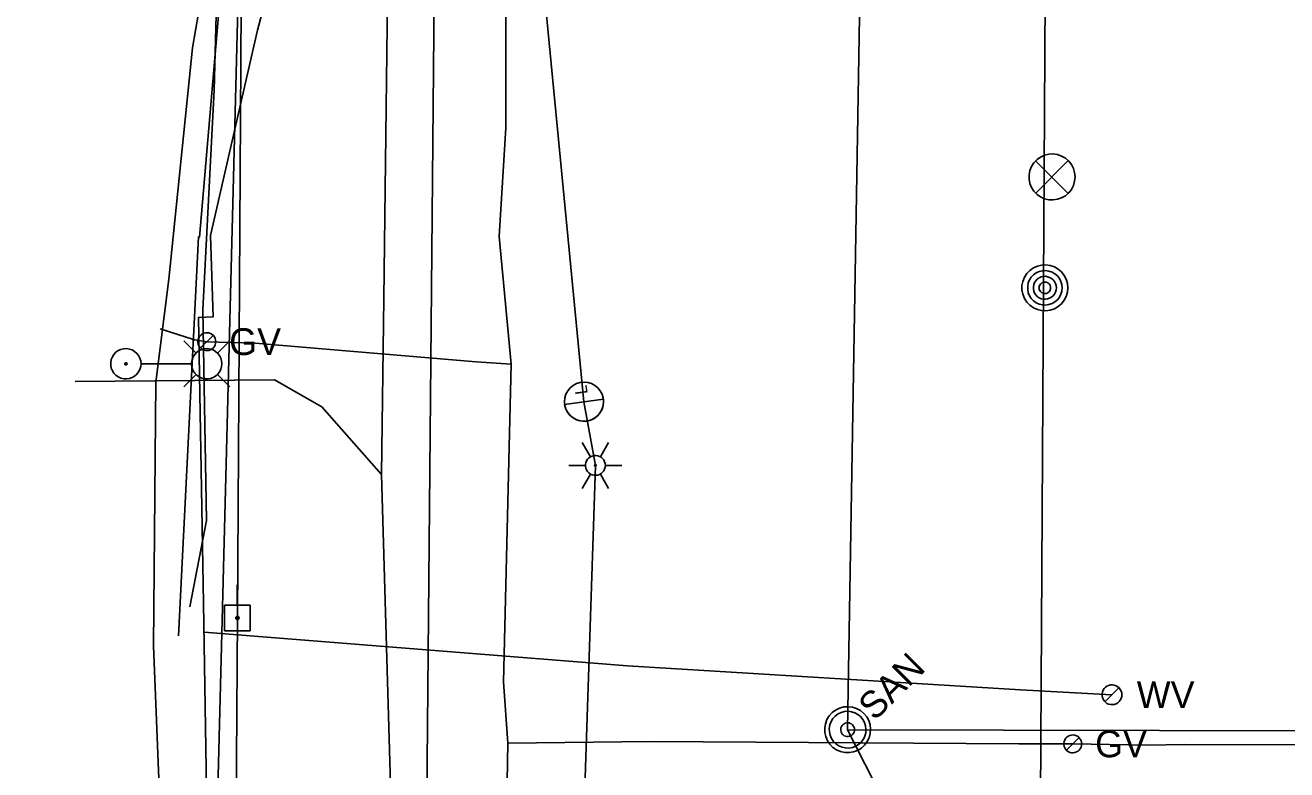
# Model space of a CAD drawing. Extents: x 596028 to 606371, y 330010 to 403088.
# Drawn here: x 602004.8 to 602185.9, y 365893.8 to 366000.6 of the extents above; entities that cross this region are included whole.
import ezdxf

# ---------------------------------------------------------------- set-up
doc = ezdxf.new("R2010")
doc.units = 0
for name, color, linetype in [('E_LTG', 7, 'Continuous'), ('E_LTG_CID', 7, 'Continuous'), ('E_MISCPROP', 7, 'Continuous'), ('E_SIG', 7, 'Continuous'), ('E_SIG_Conduit', 7, 'Continuous'), ('E_UTL_E_UG', 7, 'Continuous'), ('E_UTL_EPowerPole', 7, 'Continuous'), ('E_UTL_FO_UG_MWFN', 7, 'Continuous'), ('E_UTL_G', 7, 'Continuous'), ('E_UTL_G_UG', 7, 'Continuous'), ('E_UTL_Overhead', 7, 'Continuous'), ('E_UTL_SAN_MH', 7, 'Continuous'), ('E_UTL_SAN_UG', 7, 'Continuous'), ('E_UTL_T_UG', 7, 'Continuous'), ('E_UTL_W', 7, 'Continuous'), ('E_UTL_W_UG', 7, 'Continuous')]:
    doc.layers.add(name, color=color, linetype=linetype)

# ---------------------------------------------------------------- blocks, each defined once
blk = doc.blocks.new('_U272')
at = {"layer": 'E_LTG'}
blk.add_lwpolyline([(0.001, -0.171), (0.001, 0.172)], dxfattribs=at)
blk.add_circle((0.001, 0), 0.171, dxfattribs=at)
blk.add_arc((0.001, 0), 0.171, 90, 270, dxfattribs=at)
blk.add_text('L', height=0.108, dxfattribs=at).set_placement((0.066, -0.042))

msp = doc.modelspace()

# ---------------------------------------------------------------- linework, layer by layer
at = {"layer": 'E_LTG'}
for points in [[(602029.36, 365953.55), (602027.59, 365955.32)], [(602032.41, 365953.55), (602034.19, 365955.32)], [(602021.46, 365952.02), (602021.42, 365952.43), (602021.3, 365952.83), (602021.11, 365953.2), (602020.86, 365953.52), (602020.54, 365953.8), (602020.19, 365954), (602019.79, 365954.14), (602019.39, 365954.2), (602018.97, 365954.18), (602018.57, 365954.08), (602018.19, 365953.91), (602017.86, 365953.67), (602017.57, 365953.37), (602017.35, 365953.02), (602017.19, 365952.64), (602017.12, 365952.23), (602017.12, 365951.82), (602017.19, 365951.41), (602017.35, 365951.03), (602017.57, 365950.68), (602017.86, 365950.38), (602018.19, 365950.14), (602018.57, 365949.97), (602018.97, 365949.87), (602019.39, 365949.85), (602019.79, 365949.91), (602020.19, 365950.04), (602020.54, 365950.25), (602020.86, 365950.52), (602021.11, 365950.85), (602021.3, 365951.21), (602021.42, 365951.61), (602021.46, 365952.02)], [(602033.06, 365952.02), (602033.02, 365952.43), (602032.91, 365952.83), (602032.72, 365953.2), (602032.46, 365953.52), (602032.15, 365953.8), (602031.79, 365954), (602031.4, 365954.14), (602030.99, 365954.2), (602030.58, 365954.18), (602030.17, 365954.08), (602029.8, 365953.91), (602029.46, 365953.67), (602029.18, 365953.37), (602028.95, 365953.02), (602028.8, 365952.64), (602028.72, 365952.23), (602028.72, 365951.82), (602028.8, 365951.41), (602028.95, 365951.03), (602029.18, 365950.68), (602029.46, 365950.38), (602029.8, 365950.14), (602030.17, 365949.97), (602030.58, 365949.87), (602030.99, 365949.85), (602031.4, 365949.91), (602031.79, 365950.04), (602032.15, 365950.25), (602032.46, 365950.52), (602032.72, 365950.85), (602032.91, 365951.21), (602033.02, 365951.61), (602033.06, 365952.02)], [(602019.45, 365952.02), (602019.45, 365952.05), (602019.44, 365952.08), (602019.42, 365952.11), (602019.4, 365952.14), (602019.38, 365952.16), (602019.35, 365952.17), (602019.32, 365952.18), (602019.29, 365952.19), (602019.26, 365952.19), (602019.23, 365952.18), (602019.2, 365952.17), (602019.17, 365952.15), (602019.15, 365952.13), (602019.13, 365952.1), (602019.12, 365952.07), (602019.12, 365952.04), (602019.12, 365952.01), (602019.12, 365951.98), (602019.13, 365951.95), (602019.15, 365951.92), (602019.17, 365951.9), (602019.2, 365951.88), (602019.23, 365951.87), (602019.26, 365951.86), (602019.29, 365951.86), (602019.32, 365951.86), (602019.35, 365951.87), (602019.38, 365951.89), (602019.4, 365951.91), (602019.42, 365951.93), (602019.44, 365951.96), (602019.45, 365951.99), (602019.45, 365952.02)], [(602028.67, 365952.02), (602021.49, 365952.02)], [(602029.36, 365950.5), (602027.59, 365948.72)], [(602032.41, 365950.5), (602034.19, 365948.72)], [(602085.93, 365938.68), (602084.74, 365940.74)], [(602087.36, 365938.68), (602088.55, 365940.74)], [(602088.08, 365937.44), (602088.05, 365937.71), (602087.98, 365937.98), (602087.85, 365938.22), (602087.68, 365938.43), (602087.48, 365938.61), (602087.24, 365938.74), (602086.99, 365938.83), (602086.72, 365938.87), (602086.45, 365938.86), (602086.18, 365938.79), (602085.93, 365938.68), (602085.71, 365938.52), (602085.53, 365938.33), (602085.38, 365938.1), (602085.28, 365937.85), (602085.23, 365937.58), (602085.23, 365937.31), (602085.28, 365937.04), (602085.38, 365936.79), (602085.53, 365936.56), (602085.71, 365936.36), (602085.93, 365936.21), (602086.18, 365936.09), (602086.45, 365936.03), (602086.72, 365936.02), (602086.99, 365936.06), (602087.24, 365936.14), (602087.48, 365936.28), (602087.68, 365936.46), (602087.85, 365936.67), (602087.98, 365936.91), (602088.05, 365937.17), (602088.08, 365937.44)], [(602088.08, 365937.44), (602088.05, 365937.71), (602087.98, 365937.98), (602087.85, 365938.22), (602087.68, 365938.43), (602087.48, 365938.61), (602087.24, 365938.74), (602086.99, 365938.83), (602086.72, 365938.87), (602086.45, 365938.86), (602086.18, 365938.79), (602085.93, 365938.68), (602085.71, 365938.52), (602085.53, 365938.33), (602085.38, 365938.1), (602085.28, 365937.85), (602085.23, 365937.58), (602085.23, 365937.31), (602085.28, 365937.04), (602085.38, 365936.79), (602085.53, 365936.56), (602085.71, 365936.36), (602085.93, 365936.21), (602086.18, 365936.09), (602086.45, 365936.03), (602086.72, 365936.02), (602086.99, 365936.06), (602087.24, 365936.14), (602087.48, 365936.28), (602087.68, 365936.46), (602087.85, 365936.67), (602087.98, 365936.91), (602088.05, 365937.17), (602088.08, 365937.44)], [(602088.08, 365937.44), (602088.05, 365937.71), (602087.98, 365937.98), (602087.85, 365938.22), (602087.68, 365938.43), (602087.48, 365938.61), (602087.24, 365938.74), (602086.99, 365938.83), (602086.72, 365938.87), (602086.45, 365938.86), (602086.18, 365938.79), (602085.93, 365938.68), (602085.71, 365938.52), (602085.53, 365938.33), (602085.38, 365938.1), (602085.28, 365937.85), (602085.23, 365937.58), (602085.23, 365937.31), (602085.28, 365937.04), (602085.38, 365936.79), (602085.53, 365936.56), (602085.71, 365936.36), (602085.93, 365936.21), (602086.18, 365936.09), (602086.45, 365936.03), (602086.72, 365936.02), (602086.99, 365936.06), (602087.24, 365936.14), (602087.48, 365936.28), (602087.68, 365936.46), (602087.85, 365936.67), (602087.98, 365936.91), (602088.05, 365937.17), (602088.08, 365937.44)], [(602082.84, 365937.44), (602085.22, 365937.44)], [(602086.77, 365937.44), (602086.77, 365937.47), (602086.76, 365937.49), (602086.75, 365937.51), (602086.73, 365937.53), (602086.72, 365937.54), (602086.7, 365937.55), (602086.68, 365937.56), (602086.65, 365937.56), (602086.63, 365937.56), (602086.61, 365937.56), (602086.59, 365937.55), (602086.57, 365937.53), (602086.56, 365937.52), (602086.54, 365937.5), (602086.53, 365937.48), (602086.53, 365937.46), (602086.53, 365937.43), (602086.53, 365937.41), (602086.54, 365937.39), (602086.56, 365937.37), (602086.57, 365937.35), (602086.59, 365937.34), (602086.61, 365937.33), (602086.63, 365937.33), (602086.65, 365937.33), (602086.68, 365937.33), (602086.7, 365937.34), (602086.72, 365937.35), (602086.73, 365937.36), (602086.75, 365937.38), (602086.76, 365937.4), (602086.77, 365937.42), (602086.77, 365937.44)], [(602088.08, 365937.44), (602090.46, 365937.44)], [(602084.74, 365934.14), (602085.93, 365936.21)], [(602088.55, 365934.14), (602087.36, 365936.21)]]:
    msp.add_lwpolyline(points, dxfattribs=at)
at = {"layer": 'E_LTG_CID'}
msp.add_lwpolyline([(602077.67, 365041.36), (602080.64, 365050.18), (602084.27, 365078.21), (602086.6, 365119.12), (602092.51, 365157.1), (602092.61, 365161.02), (602093.7, 365166.45), (602097.82, 365228.48), (602099.72, 365306.86), (602099.57, 365307.85), (602078.17, 365398.69), (602101.34, 365598.66), (602081.78, 365780.51), (602081.66, 365785.81), (602086.65, 365937.44), (602085.01, 365946.58), (602078.55, 366013.48), (602078.78, 366049.8)], dxfattribs=at)
at = {"layer": 'E_MISCPROP'}
for points in [[(602154.45, 365962.92), (602154.39, 365963.55), (602154.21, 365964.15), (602153.92, 365964.7), (602153.53, 365965.2), (602153.06, 365965.61), (602152.52, 365965.92), (602151.92, 365966.13), (602151.3, 365966.22), (602150.68, 365966.19), (602150.07, 365966.04), (602149.5, 365965.78), (602148.98, 365965.41), (602148.55, 365964.96), (602148.21, 365964.43), (602147.98, 365963.85), (602147.86, 365963.23), (602147.86, 365962.61), (602147.98, 365961.99), (602148.21, 365961.41), (602148.55, 365960.88), (602148.98, 365960.43), (602149.5, 365960.06), (602150.07, 365959.8), (602150.68, 365959.65), (602151.3, 365959.62), (602151.92, 365959.71), (602152.52, 365959.92), (602153.06, 365960.23), (602153.53, 365960.64), (602153.92, 365961.14), (602154.21, 365961.69), (602154.39, 365962.3), (602154.45, 365962.92)], [(602153.62, 365962.92), (602153.58, 365963.39), (602153.44, 365963.84), (602153.23, 365964.26), (602152.94, 365964.63), (602152.58, 365964.94), (602152.17, 365965.17), (602151.73, 365965.33), (602151.26, 365965.39), (602150.79, 365965.37), (602150.34, 365965.26), (602149.91, 365965.06), (602149.52, 365964.79), (602149.2, 365964.45), (602148.95, 365964.05), (602148.77, 365963.62), (602148.68, 365963.16), (602148.68, 365962.69), (602148.77, 365962.22), (602148.95, 365961.79), (602149.2, 365961.39), (602149.52, 365961.05), (602149.91, 365960.78), (602150.34, 365960.58), (602150.79, 365960.47), (602151.26, 365960.45), (602151.73, 365960.52), (602152.17, 365960.67), (602152.58, 365960.9), (602152.94, 365961.21), (602153.23, 365961.58), (602153.44, 365962), (602153.58, 365962.45), (602153.62, 365962.92)], [(602152.8, 365962.92), (602152.77, 365963.23), (602152.68, 365963.53), (602152.53, 365963.81), (602152.34, 365964.06), (602152.1, 365964.26), (602151.83, 365964.42), (602151.53, 365964.52), (602151.22, 365964.57), (602150.91, 365964.55), (602150.61, 365964.48), (602150.32, 365964.35), (602150.06, 365964.17), (602149.85, 365963.94), (602149.68, 365963.68), (602149.56, 365963.39), (602149.5, 365963.08), (602149.5, 365962.76), (602149.56, 365962.46), (602149.68, 365962.16), (602149.85, 365961.9), (602150.06, 365961.67), (602150.32, 365961.49), (602150.61, 365961.36), (602150.91, 365961.29), (602151.22, 365961.27), (602151.53, 365961.32), (602151.83, 365961.42), (602152.1, 365961.58), (602152.34, 365961.78), (602152.53, 365962.03), (602152.68, 365962.31), (602152.77, 365962.61), (602152.8, 365962.92)], [(602151.97, 365962.92), (602151.96, 365963.08), (602151.91, 365963.23), (602151.84, 365963.37), (602151.74, 365963.49), (602151.62, 365963.59), (602151.49, 365963.67), (602151.34, 365963.72), (602151.18, 365963.74), (602151.03, 365963.74), (602150.88, 365963.7), (602150.73, 365963.64), (602150.6, 365963.54), (602150.5, 365963.43), (602150.41, 365963.3), (602150.35, 365963.15), (602150.32, 365963), (602150.32, 365962.84), (602150.35, 365962.69), (602150.41, 365962.54), (602150.5, 365962.41), (602150.6, 365962.3), (602150.73, 365962.21), (602150.88, 365962.14), (602151.03, 365962.1), (602151.18, 365962.1), (602151.34, 365962.12), (602151.49, 365962.17), (602151.62, 365962.25), (602151.74, 365962.35), (602151.84, 365962.47), (602151.91, 365962.61), (602151.96, 365962.76), (602151.97, 365962.92)]]:
    msp.add_lwpolyline(points, dxfattribs=at)
at = {"layer": 'E_SIG'}
for points in [[(602155.48, 365978.82), (602155.42, 365979.45), (602155.24, 365980.05), (602154.96, 365980.61), (602154.57, 365981.1), (602154.09, 365981.51), (602153.55, 365981.83), (602152.96, 365982.03), (602152.34, 365982.12), (602151.71, 365982.09), (602151.1, 365981.94), (602150.53, 365981.68), (602150.02, 365981.32), (602149.58, 365980.86), (602149.25, 365980.34), (602149.01, 365979.75), (602148.89, 365979.14), (602148.89, 365978.51), (602149.01, 365977.89), (602149.25, 365977.31), (602149.58, 365976.78), (602150.02, 365976.33), (602150.53, 365975.97), (602151.1, 365975.7), (602151.71, 365975.56), (602152.34, 365975.53), (602152.96, 365975.62), (602153.55, 365975.82), (602154.09, 365976.14), (602154.57, 365976.55), (602154.96, 365977.04), (602155.24, 365977.6), (602155.42, 365978.2), (602155.48, 365978.82)], [(602154.44, 365981.16), (602149.83, 365976.5)], [(602149.83, 365981.11), (602154.48, 365976.46)]]:
    msp.add_lwpolyline(points, dxfattribs=at)
at = {"layer": 'E_SIG_Conduit'}
msp.add_line((602151.43, 366048.01), (602150.23, 365844.52), dxfattribs=at)
at = {"layer": 'E_UTL_E_UG'}
for points in [[(602025.7, 365850.82), (602023.26, 365911.58), (602023.57, 365949.4), (602025.45, 365964.16), (602028.85, 365997.34), (602030.13, 366004.87), (602029.48, 366026.56), (602027.54, 366074.32)], [(602026.85, 365912.98), (602029.7, 365970.2), (602029.83, 365970.21), (602036.76, 366051.18)]]:
    msp.add_lwpolyline(points, dxfattribs=at)
at = {"layer": 'E_UTL_EPowerPole'}
for points in [[(602035.26, 365917.4), (602035.26, 365920.31)], [(602037.1, 365917.4), (602033.42, 365917.4)], [(602033.42, 365917.4), (602033.42, 365913.71)], [(602037.1, 365913.71), (602037.1, 365917.4)], [(602035.53, 365915.56), (602035.53, 365915.6), (602035.51, 365915.65), (602035.49, 365915.69), (602035.46, 365915.72), (602035.43, 365915.75), (602035.39, 365915.77), (602035.35, 365915.79), (602035.3, 365915.8), (602035.26, 365915.79), (602035.21, 365915.78), (602035.17, 365915.76), (602035.14, 365915.74), (602035.1, 365915.71), (602035.08, 365915.67), (602035.06, 365915.63), (602035.05, 365915.58), (602035.05, 365915.54), (602035.06, 365915.49), (602035.08, 365915.45), (602035.1, 365915.41), (602035.14, 365915.38), (602035.17, 365915.35), (602035.21, 365915.33), (602035.26, 365915.32), (602035.3, 365915.32), (602035.35, 365915.33), (602035.39, 365915.34), (602035.43, 365915.36), (602035.46, 365915.39), (602035.49, 365915.43), (602035.51, 365915.47), (602035.53, 365915.51), (602035.53, 365915.56)], [(602033.42, 365913.71), (602037.1, 365913.71)]]:
    msp.add_lwpolyline(points, dxfattribs=at)
at = {"layer": 'E_UTL_FO_UG_MWFN'}
msp.add_lwpolyline([(601630.83, 366088.05), (601695.26, 366088.47), (601737.72, 366088.54), (601780.39, 366088.55), (601820.34, 366087.52), (601861.01, 366088.82), (601871.13, 366087.29), (601912.95, 366087.07), (601951.66, 366087.55), (601989.97, 366088.15), (602007.28, 366088.14), (602016.63, 366087.72), (602022.69, 366084.76), (602028.43, 366079.28), (602031.08, 366072.06), (602031.82, 366056.69), (602032.79, 366023.71), (602031.96, 365991.27), (602030.32, 365959.77), (602030.84, 365929.53), (602028.45, 365917.15)], dxfattribs=at)
at = {"layer": 'E_UTL_G'}
for points in [[(602032.19, 365955.19), (602032.16, 365955.44), (602032.09, 365955.67), (602031.98, 365955.89), (602031.83, 365956.08), (602031.65, 365956.24), (602031.44, 365956.36), (602031.2, 365956.44), (602030.96, 365956.47), (602030.72, 365956.46), (602030.48, 365956.41), (602030.26, 365956.3), (602030.06, 365956.16), (602029.89, 365955.99), (602029.76, 365955.78), (602029.67, 365955.55), (602029.62, 365955.32), (602029.62, 365955.07), (602029.67, 365954.83), (602029.76, 365954.61), (602029.89, 365954.4), (602030.06, 365954.22), (602030.26, 365954.08), (602030.48, 365953.98), (602030.72, 365953.92), (602030.96, 365953.91), (602031.2, 365953.95), (602031.44, 365954.03), (602031.65, 365954.15), (602031.83, 365954.31), (602031.98, 365954.5), (602032.09, 365954.72), (602032.16, 365954.95), (602032.19, 365955.19)], [(602029.99, 365954.29), (602031.81, 365956.1)], [(602156.44, 365897.49), (602156.41, 365897.74), (602156.34, 365897.97), (602156.23, 365898.19), (602156.08, 365898.38), (602155.9, 365898.54), (602155.69, 365898.66), (602155.46, 365898.74), (602155.21, 365898.78), (602154.97, 365898.76), (602154.73, 365898.71), (602154.51, 365898.6), (602154.31, 365898.46), (602154.14, 365898.29), (602154.01, 365898.08), (602153.92, 365897.85), (602153.88, 365897.62), (602153.88, 365897.37), (602153.92, 365897.13), (602154.01, 365896.91), (602154.14, 365896.7), (602154.31, 365896.52), (602154.51, 365896.38), (602154.73, 365896.28), (602154.97, 365896.22), (602155.21, 365896.21), (602155.46, 365896.25), (602155.69, 365896.33), (602155.9, 365896.45), (602156.08, 365896.61), (602156.23, 365896.8), (602156.34, 365897.02), (602156.41, 365897.25), (602156.44, 365897.49)], [(602154.25, 365896.59), (602156.06, 365898.4)]]:
    msp.add_lwpolyline(points, dxfattribs=at)
at = {"layer": 'E_UTL_G_UG'}
msp.add_line((602171.35, 365897.42), (602467.23, 365896.61), dxfattribs=at)
for points in [[(602072.56, 365506.48), (602072.91, 365581.5), (602072.85, 365590.98), (602073.55, 365667.58), (602074.41, 365764.9), (602074.82, 365837.03), (602073.81, 365881.05), (602074.11, 365897.58), (602073.47, 365906.4), (602074.57, 365951.95), (602072.85, 365970.29), (602073.8, 365985.88), (602073.72, 366064.65), (602076.68, 366178.7), (602072.71, 366194.94), (602072.51, 366200.97)], [(602024.22, 365957.05), (602029.11, 365955.47), (602030.9, 365955.19), (602037.81, 365955), (602069.53, 365952.3), (602074.57, 365951.95)], [(602074.11, 365897.58), (602094.58, 365897.82), (602147.43, 365897.5), (602155.15, 365897.49), (602165.75, 365897.31), (602171.35, 365897.42)]]:
    msp.add_lwpolyline(points, dxfattribs=at)
at = {"layer": 'E_UTL_Overhead'}
msp.add_lwpolyline([(602030.41, 365117.16), (602031.91, 365287.51), (602032.13, 365415.23), (602033.07, 365577.35), (602034.21, 365759.49), (602035.29, 365915.56), (602036.2, 366067.33), (602038.64, 366261.44), (602038.14, 366378.17), (602037.53, 366468.16), (602038.3, 366629.6), (602038.45, 366764.67), (602038.7, 366805.21), (602049.62, 366998.37), (602049.62, 367041.99)], dxfattribs=at)
at = {"layer": 'E_UTL_SAN_MH'}
for points in [[(602125.18, 365901.87), (602124.69, 365902.27), (602124.14, 365902.57), (602123.54, 365902.76), (602122.92, 365902.83), (602122.29, 365902.79), (602121.69, 365902.63), (602121.12, 365902.35), (602120.62, 365901.98), (602120.2, 365901.51), (602119.87, 365900.98), (602119.65, 365900.39), (602119.55, 365899.77), (602119.57, 365899.14), (602119.7, 365898.53), (602119.95, 365897.95), (602120.3, 365897.43), (602120.74, 365896.99), (602121.26, 365896.64), (602121.84, 365896.39), (602122.45, 365896.26), (602123.08, 365896.24), (602123.7, 365896.35), (602124.28, 365896.56), (602124.82, 365896.89), (602125.28, 365897.31), (602125.66, 365897.82), (602125.93, 365898.38), (602126.1, 365898.99), (602126.14, 365899.61), (602126.07, 365900.23), (602125.88, 365900.83), (602125.58, 365901.38), (602125.18, 365901.87)], [(602124.71, 365901.4), (602124.32, 365901.72), (602123.88, 365901.96), (602123.4, 365902.11), (602122.9, 365902.17), (602122.4, 365902.14), (602121.92, 365902.01), (602121.47, 365901.79), (602121.07, 365901.49), (602120.73, 365901.12), (602120.47, 365900.69), (602120.29, 365900.22), (602120.21, 365899.72), (602120.22, 365899.22), (602120.33, 365898.73), (602120.53, 365898.27), (602120.81, 365897.85), (602121.16, 365897.5), (602121.58, 365897.22), (602122.04, 365897.02), (602122.53, 365896.91), (602123.03, 365896.9), (602123.53, 365896.98), (602124, 365897.16), (602124.42, 365897.42), (602124.8, 365897.76), (602125.1, 365898.16), (602125.32, 365898.61), (602125.45, 365899.1), (602125.48, 365899.6), (602125.42, 365900.09), (602125.27, 365900.57), (602125.03, 365901.01), (602124.71, 365901.4)], [(602123.54, 365900.23), (602123.4, 365900.35), (602123.23, 365900.44), (602123.05, 365900.5), (602122.87, 365900.52), (602122.68, 365900.51), (602122.5, 365900.46), (602122.33, 365900.38), (602122.18, 365900.27), (602122.05, 365900.13), (602121.95, 365899.97), (602121.89, 365899.79), (602121.85, 365899.6), (602121.86, 365899.42), (602121.9, 365899.23), (602121.97, 365899.06), (602122.08, 365898.9), (602122.21, 365898.77), (602122.37, 365898.66), (602122.54, 365898.59), (602122.72, 365898.55), (602122.91, 365898.55), (602123.1, 365898.58), (602123.27, 365898.64), (602123.44, 365898.74), (602123.57, 365898.87), (602123.69, 365899.02), (602123.77, 365899.19), (602123.82, 365899.37), (602123.83, 365899.56), (602123.81, 365899.74), (602123.75, 365899.92), (602123.66, 365900.09), (602123.54, 365900.23)]]:
    msp.add_lwpolyline(points, dxfattribs=at)
at = {"layer": 'E_UTL_SAN_UG'}
for p, q in [((602122.84, 365899.53), (602126.46, 366115.76)), ((602061.55, 365787.84), (602064.52, 366114.53)), ((602122.84, 365899.53), (602345.61, 365898.92)), ((602122.84, 365899.53), (602137.25, 365871.21))]:
    msp.add_line(p, q, dxfattribs=at)
at = {"layer": 'E_UTL_T_UG'}
for points in [[(602055.97, 365936.12), (602056.29, 365961.4), (602057.57, 366067.09)], [(602024.3, 365571.55), (602036.74, 366057.29)], [(602012.02, 365949.48), (602040.61, 365949.72), (602047.39, 365945.85), (602055.97, 365936.12)], [(602064.68, 365606.95), (602066.65, 365743.63), (602066.5, 365758.96), (602058.33, 365853.75), (602055.97, 365936.12)]]:
    msp.add_lwpolyline(points, dxfattribs=at)
at = {"layer": 'E_UTL_W'}
for points in [[(602162.19, 365904.54), (602162.17, 365904.81), (602162.09, 365905.07), (602161.97, 365905.31), (602161.8, 365905.53), (602161.6, 365905.7), (602161.36, 365905.84), (602161.1, 365905.93), (602160.84, 365905.97), (602160.57, 365905.95), (602160.3, 365905.89), (602160.06, 365905.78), (602159.84, 365905.62), (602159.65, 365905.42), (602159.5, 365905.2), (602159.4, 365904.95), (602159.35, 365904.68), (602159.35, 365904.41), (602159.4, 365904.14), (602159.5, 365903.89), (602159.65, 365903.66), (602159.84, 365903.47), (602160.06, 365903.31), (602160.3, 365903.2), (602160.57, 365903.13), (602160.84, 365903.12), (602161.1, 365903.16), (602161.36, 365903.25), (602161.6, 365903.38), (602161.8, 365903.56), (602161.97, 365903.77), (602162.09, 365904.01), (602162.17, 365904.27), (602162.19, 365904.54)], [(602159.76, 365903.54), (602161.78, 365905.55)]]:
    msp.add_lwpolyline(points, dxfattribs=at)
at = {"layer": 'E_UTL_W_UG'}
for points in [[(602031.82, 365052.3), (602027.97, 365052.84), (602028.36, 365065.68), (602028.59, 365071.64), (602027.87, 365204.62), (602028.59, 365309.99), (602028.87, 365365.51), (602030, 365422.71), (602029.75, 365429.35), (602030.35, 365521.4), (602030.17, 365533.2), (602029.46, 365544.32), (602030.66, 365617.91), (602029.36, 365690.21), (602030.39, 365767.49), (602030.37, 365844.61), (602031.13, 365873.17), (602030.43, 365917.68), (602029.68, 365958.65), (602031.79, 365958.75), (602031.43, 365970.42), (602038.17, 365999.86), (602046.53, 366031.44), (602046.75, 366041.93)], [(602030.5, 365913.5), (602091.24, 365908.69), (602147.67, 365905.23), (602160.77, 365904.54)]]:
    msp.add_lwpolyline(points, dxfattribs=at)

# ---------------------------------------------------------------- block references
at = {"layer": 'E_LTG_CID', "xscale": 16.404166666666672, "yscale": 16.404166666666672, "rotation": 97.82095686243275}
msp.add_blockref('_U272', (602085.02, 365946.57), dxfattribs=at)

# ---------------------------------------------------------------- texts
at = {"layer": 'E_UTL_G'}
for p in [(602034.11, 365953.27), (602158.36, 365895.57)]:
    msp.add_text('GV', height=3.85, dxfattribs=at).set_placement(p)
at = {"layer": 'E_UTL_SAN_MH'}
msp.add_text('SAN', height=3.849, rotation=45, dxfattribs=at).set_placement((602126.74, 365900.68))
at = {"layer": 'E_UTL_W'}
msp.add_text('WV', height=3.85, dxfattribs=at).set_placement((602164.33, 365902.62))

doc.saveas('drawing.dxf')
